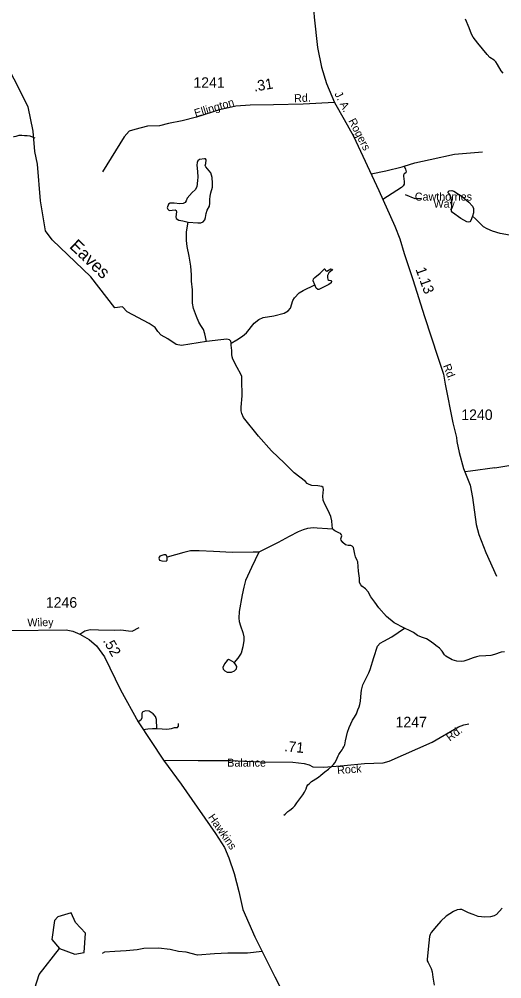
# Model space of a CAD drawing. Extents: x 2126262 to 2293712, y 749403 to 919119.
# Drawn here: x 2182057 to 2187784, y 883288 to 894682 of the extents above; entities that cross this region are included whole.
import ezdxf

# ---------------------------------------------------------------- set-up
doc = ezdxf.new("R2010")
doc.units = 0
for name, color, linetype in [('Exist Hydrographic Creek Single Shore', 7, 'Continuous'), ('Exist Hydrographic Creek Single Shore Label', 7, 'Continuous'), ('Exist Hydrographic Misc Water Feature', 7, 'Continuous'), ('Exist Hydrographic Pond Under 1500 Sq Ft', 7, 'Continuous'), ('Exist Road Non-System Type 51', 7, 'Continuous'), ('Exist Road Non-System Type 51 Label', 7, 'Continuous'), ('Exist Road Secondary Mileage Hundredths English Label', 7, 'Continuous'), ('Exist Road Secondary Type 41 Attributed', 7, 'Continuous'), ('Exist Road Secondary Type 51 Attributed', 7, 'Continuous'), ('Exist Road Secondary Type 51 Label', 7, 'Continuous'), ('Exist Road Secondary Type 51 Number Label', 7, 'Continuous')]:
    doc.layers.add(name, color=color, linetype=linetype)

msp = doc.modelspace()

# ---------------------------------------------------------------- linework, layer by layer
at = {"layer": 'Exist Hydrographic Creek Single Shore'}
for points in [[(2184278, 890855), (2183982, 890806), (2183921, 890818), (2183820, 890885), (2183740, 890931), (2183704, 890973), (2183670, 891020), (2183598, 891068), (2183338, 891207), (2183281, 891267), (2183193, 891256), (2182907, 891623), (2182447, 892062), (2182371, 892169), (2182311, 892527), (2182275, 892961), (2182241, 893110), (2182223, 893353), (2182163, 893643), (2181826, 894299), (2181741, 894616), (2181549, 894748)], [(2184572, 890835), (2184567, 890858), (2184552, 890874), (2184520, 890882), (2184450, 890875), (2184278, 890855)], [(2185776, 888639), (2185771, 888672), (2185767, 888724), (2185756, 888777), (2185725, 888848), (2185683, 888925), (2185665, 888972), (2185660, 889018), (2185669, 889096), (2185662, 889121), (2185647, 889134), (2185602, 889140), (2185529, 889145), (2185499, 889156), (2185474, 889171), (2185453, 889194), (2185320, 889297), (2185205, 889409), (2185052, 889557), (2184896, 889731), (2184719, 889952), (2184698, 890000), (2184691, 890032), (2184691, 890077), (2184702, 890211), (2184698, 890400), (2184697, 890440), (2184687, 890469), (2184642, 890546), (2184591, 890647), (2184583, 890673), (2184579, 890699), (2184580, 890747), (2184574, 890812), (2184572, 890835)], [(2186628, 887450), (2186506, 887515), (2186416, 887588), (2186324, 887692), (2186276, 887759), (2186231, 887825), (2186198, 887881), (2186165, 887919), (2186124, 887949), (2186109, 887966), (2186097, 887994), (2186094, 888047), (2186085, 888130), (2186077, 888239), (2186067, 888255), (2186046, 888298), (2186038, 888330), (2186024, 888408), (2186009, 888427), (2185992, 888433), (2185959, 888433), (2185929, 888441), (2185896, 888469), (2185876, 888496), (2185872, 888513), (2185884, 888548), (2185882, 888561), (2185870, 888575), (2185850, 888584), (2185802, 888607), (2185785, 888617), (2185780, 888627), (2185776, 888639)], [(2187816, 887171), (2187778, 887168), (2187698, 887139), (2187655, 887126), (2187595, 887121), (2187517, 887118), (2187482, 887111), (2187442, 887099), (2187379, 887077), (2187333, 887060), (2187302, 887056), (2187252, 887060), (2187194, 887075), (2187119, 887118), (2187103, 887136), (2187077, 887178), (2187045, 887213), (2187001, 887244), (2186978, 887264), (2186923, 887305), (2186891, 887326), (2186830, 887345), (2186784, 887363), (2186735, 887399), (2186697, 887421), (2186628, 887450)]]:
    msp.add_lwpolyline(points, dxfattribs=at)
at = {"layer": 'Exist Hydrographic Misc Water Feature'}
for points in [[(2187801, 894040), (2187777, 894067), (2187734, 894144), (2187713, 894174), (2187693, 894194), (2187642, 894228), (2187609, 894261), (2187501, 894397), (2187444, 894469), (2187426, 894504), (2187396, 894579), (2187353, 894683)], [(2181990, 893290), (2181996, 893290), (2182020, 893294), (2182056, 893303), (2182090, 893305), (2182122, 893301), (2182150, 893299), (2182184, 893295), (2182212, 893285), (2182242, 893272)], [(2184278, 890855), (2184260, 890948), (2184245, 890997), (2184211, 891046), (2184187, 891084), (2184160, 891153), (2184124, 891245), (2184113, 891310), (2184113, 891412), (2184113, 891467), (2184103, 891570), (2184102, 891647), (2184094, 891750), (2184073, 891868), (2184052, 891983), (2184043, 892053), (2184041, 892094), (2184043, 892159), (2184063, 892273)], [(2187919, 892109), (2187764, 892136), (2187672, 892164), (2187610, 892192), (2187568, 892216), (2187527, 892258), (2187492, 892292), (2187470, 892312), (2187435, 892343)], [(2184572, 890835), (2184641, 890874), (2184707, 890919), (2184754, 890959), (2184845, 891071), (2184900, 891118), (2184951, 891141), (2185080, 891160), (2185200, 891192), (2185249, 891219), (2185276, 891251), (2185304, 891340), (2185325, 891372), (2185380, 891431), (2185425, 891460), (2185564, 891528)], [(2185780, 888627), (2185715, 888630), (2185592, 888639), (2185550, 888641), (2185480, 888634), (2185425, 888619), (2185366, 888594), (2185262, 888539), (2185131, 888467), (2184899, 888355)], [(2184899, 888355), (2184833, 888353), (2184585, 888351), (2184363, 888363), (2184191, 888370), (2184091, 888368), (2184011, 888351), (2183814, 888294)], [(2184899, 888355), (2184812, 888171), (2184744, 888017), (2184721, 887940), (2184704, 887849), (2184668, 887648), (2184662, 887569), (2184666, 887529), (2184683, 887478), (2184712, 887399), (2184723, 887349), (2184723, 887304), (2184710, 887230), (2184689, 887156), (2184653, 887094), (2184607, 887042)], [(2185196, 885231), (2185214, 885245), (2185246, 885275), (2185268, 885291), (2185305, 885319), (2185327, 885343), (2185353, 885378), (2185377, 885410), (2185399, 885440), (2185423, 885472), (2185444, 885506), (2185452, 885520), (2185462, 885544), (2185472, 885572), (2185483, 885590), (2185501, 885609), (2185525, 885629), (2185545, 885641), (2185577, 885661), (2185609, 885683), (2185637, 885706), (2185684, 885746), (2185728, 885778), (2185762, 885808), (2185788, 885833), (2185804, 885853), (2185817, 885881), (2185831, 885909), (2185841, 885935), (2185851, 885953), (2185867, 885977), (2185888, 886007), (2185898, 886021), (2185910, 886043), (2185920, 886067), (2185928, 886113), (2185939, 886167), (2185953, 886218), (2185973, 886272), (2185993, 886316), (2186012, 886358), (2186034, 886394), (2186058, 886436), (2186077, 886480), (2186093, 886518), (2186101, 886545), (2186107, 886585), (2186110, 886635), (2186116, 886679), (2186120, 886715), (2186136, 886777), (2186204, 886921), (2186220, 886959), (2186265, 887103), (2186307, 887236), (2186339, 887272), (2186385, 887298), (2186480, 887348), (2186628, 887450)], [(2187788, 884125), (2187720, 884051), (2187692, 884035), (2187649, 884025), (2187583, 884020), (2187503, 884028), (2187442, 884050), (2187388, 884072), (2187310, 884110), (2187285, 884112), (2187255, 884108), (2187209, 884087), (2187125, 884033), (2187061, 883972), (2187010, 883913), (2186947, 883839), (2186933, 883815), (2186925, 883791), (2186916, 883714), (2186897, 883522), (2186899, 883502), (2186908, 883480), (2186945, 883412), (2186956, 883370), (2186966, 883306), (2186980, 883211)], [(2183267, 881035), (2183073, 881367), (2182361, 882064), (2182168, 882295), (2182092, 882477), (2182091, 882703), (2182296, 883339), (2182536, 883649)]]:
    msp.add_lwpolyline(points, dxfattribs=at)
for points in [[(2187435, 892343), (2187416, 892291), (2187404, 892275), (2187388, 892272), (2187367, 892277), (2187297, 892314), (2187197, 892386), (2187186, 892402), (2187186, 892418), (2187189, 892470), (2187189, 892509), (2187181, 892559), (2187168, 892599), (2187149, 892621), (2187147, 892631), (2187159, 892643), (2187191, 892646), (2187214, 892640), (2187313, 892575), (2187391, 892508), (2187436, 892460), (2187448, 892435), (2187449, 892412), (2187448, 892384)], [(2185564, 891528), (2185544, 891574), (2185551, 891598), (2185566, 891615), (2185629, 891668), (2185678, 891718), (2185684, 891718), (2185691, 891699), (2185707, 891689), (2185756, 891718), (2185769, 891714), (2185773, 891704), (2185733, 891672), (2185716, 891638), (2185714, 891615), (2185720, 891593), (2185733, 891583), (2185754, 891579), (2185762, 891566), (2185760, 891551), (2185731, 891530), (2185614, 891473), (2185599, 891471), (2185580, 891490)], [(2183814, 888294), (2183805, 888313), (2183795, 888321), (2183774, 888323), (2183727, 888308), (2183717, 888294), (2183714, 888283), (2183721, 888260), (2183748, 888249), (2183803, 888247), (2183814, 888258), (2183814, 888268)], [(2184607, 887042), (2184554, 887075), (2184541, 887078), (2184526, 887069), (2184492, 887027), (2184475, 886984), (2184477, 886963), (2184497, 886944), (2184526, 886929), (2184575, 886929), (2184611, 886944), (2184634, 886967), (2184638, 886997), (2184628, 887018)]]:
    msp.add_lwpolyline(points, close=True, dxfattribs=at)
at = {"layer": 'Exist Hydrographic Pond Under 1500 Sq Ft'}
msp.add_lwpolyline([(2184063, 892273), (2184176, 892264), (2184214, 892265), (2184239, 892275), (2184260, 892298), (2184268, 892326), (2184277, 892373), (2184288, 892415), (2184314, 892463), (2184321, 892496), (2184321, 892540), (2184322, 892582), (2184331, 892619), (2184350, 892689), (2184351, 892734), (2184345, 892801), (2184330, 892856), (2184272, 892928), (2184263, 892944), (2184272, 892970), (2184274, 893011), (2184266, 893022), (2184254, 893022), (2184195, 893015), (2184177, 893002), (2184169, 892981), (2184166, 892949), (2184174, 892874), (2184177, 892808), (2184174, 892767), (2184163, 892693), (2184145, 892656), (2184110, 892626), (2184050, 892556), (2184040, 892527), (2184026, 892506), (2184001, 892492), (2183964, 892488), (2183895, 892496), (2183849, 892497), (2183830, 892484), (2183814, 892443), (2183820, 892426), (2183836, 892412), (2183907, 892417), (2183918, 892410), (2183924, 892394), (2183915, 892334), (2183920, 892314), (2183950, 892295), (2183998, 892286)], close=True, dxfattribs=at)
msp.add_lwpolyline([(2182536, 883649), (2182719, 883582), (2182827, 883600), (2182843, 883832), (2182726, 883956), (2182675, 884072), (2182517, 884023), (2182476, 883981), (2182443, 883755), (2182536, 883649)], dxfattribs=at)
at = {"layer": 'Exist Road Non-System Type 51'}
for points in [[(2184162, 893519), (2183989, 893474), (2183829, 893443), (2183721, 893416), (2183580, 893413), (2183428, 893371), (2183362, 893352), (2183301, 893286), (2183047, 892868)], [(2186624, 892935), (2186752, 892976), (2186935, 893017), (2187222, 893081), (2187556, 893106)], [(2186234, 892844), (2186407, 892882), (2186603, 892929), (2186624, 892935)], [(2186624, 892935), (2186639, 892903), (2186648, 892871), (2186644, 892858), (2186626, 892845), (2186618, 892829), (2186618, 892814), (2186622, 892790), (2186624, 892751), (2186624, 892723), (2186613, 892703), (2186592, 892685), (2186373, 892541)], [(2187700, 889356), (2188054, 889413)], [(2187700, 889356), (2187413, 889317), (2187344, 889306)], [(2182778, 887381), (2182835, 887420), (2182901, 887434), (2182997, 887431), (2183186, 887428), (2183265, 887430), (2183354, 887418), (2183396, 887417), (2183481, 887459)], [(2183689, 886262), (2183688, 886367), (2183675, 886403), (2183646, 886434), (2183601, 886467), (2183557, 886469), (2183518, 886456), (2183511, 886435), (2183511, 886388), (2183502, 886360), (2183468, 886339)], [(2183689, 886262), (2183752, 886256), (2183809, 886252), (2183865, 886261), (2183900, 886272), (2183935, 886272), (2183949, 886289), (2183947, 886321)], [(2183529, 886248), (2183585, 886256), (2183640, 886261), (2183689, 886262)], [(2184940, 883611), (2184767, 883594), (2184533, 883592), (2184375, 883583), (2184171, 883569), (2184039, 883603), (2183947, 883613), (2183850, 883638), (2183710, 883652), (2183536, 883648), (2183456, 883632), (2183328, 883620), (2183192, 883613), (2183071, 883604), (2183040, 883590)]]:
    msp.add_lwpolyline(points, dxfattribs=at)
at = {"layer": 'Exist Road Non-System Type 51 Label'}
msp.add_lwpolyline([(2186825, 892553), (2186757, 892550), (2186641, 892598)], dxfattribs=at)
at = {"layer": 'Exist Road Secondary Type 41 Attributed'}
msp.add_lwpolyline([(2185798, 893693), (2185425, 893674), (2185076, 893666), (2184797, 893660), (2184629, 893649), (2184433, 893605), (2184162, 893519)], dxfattribs=at)
at = {"layer": 'Exist Road Secondary Type 51 Attributed'}
for points in [[(2185176, 896848), (2185214, 896659), (2185232, 896547), (2185281, 896238), (2185305, 896096), (2185338, 895890), (2185363, 895745), (2185407, 895619), (2185455, 895485), (2185483, 895373), (2185499, 895219), (2185540, 894930), (2185559, 894707), (2185598, 894346), (2185643, 894113), (2185705, 893918), (2185798, 893693)], [(2185798, 893693), (2185914, 893492), (2186024, 893292), (2186325, 892649), (2186516, 892223), (2186573, 892073), (2186624, 891898), (2186729, 891593), (2186867, 891153), (2187023, 890671), (2187092, 890466), (2187113, 890347), (2187201, 889889), (2187247, 889714), (2187252, 889667), (2187279, 889538), (2187328, 889346), (2187408, 889151), (2187436, 889002), (2187480, 888681), (2187510, 888563), (2187595, 888349), (2187722, 888069)], [(2181858, 887438), (2181954, 887422), (2182614, 887431), (2182692, 887416), (2182778, 887381), (2182887, 887318), (2182975, 887241), (2183070, 887111), (2183259, 886718), (2183468, 886339), (2183768, 885886)], [(2183768, 885886), (2184180, 885882), (2184566, 885880), (2184918, 885863), (2185306, 885859), (2185439, 885845), (2185496, 885828), (2185541, 885804), (2185673, 885800), (2185912, 885820), (2186155, 885845), (2186375, 885854), (2186449, 885871), (2186958, 886096), (2187271, 886280), (2187334, 886304), (2187391, 886315)], [(2183768, 885886), (2183978, 885601), (2184385, 885013), (2184493, 884846), (2184543, 884726), (2184609, 884538), (2184664, 884326), (2184712, 884111), (2184852, 883786), (2185092, 883310), (2185259, 882985), (2185556, 882568), (2185830, 882203), (2186070, 881909), (2186425, 881435), (2186534, 881284), (2186583, 881200)]]:
    msp.add_lwpolyline(points, dxfattribs=at)

# ---------------------------------------------------------------- texts
at = {"layer": 'Exist Hydrographic Creek Single Shore Label'}
msp.add_text('Eaves', height=150, rotation=316.319, dxfattribs=at).set_placement((2182645, 891974))
at = {"layer": 'Exist Road Non-System Type 51 Label'}
for s, p in [('Cawthornes', (2186752, 892528)), ('Way', (2186974, 892444))]:
    msp.add_text(s, height=95, dxfattribs=at).set_placement(p)
at = {"layer": 'Exist Road Secondary Mileage Hundredths English Label'}
for s, rotation, p in [('.31', 9.3103, (2184848, 893822)), ('1.13', 290.0284, (2186758, 891713)), ('.52', 299.8761, (2183047, 887303)), ('.71', 354.748, (2185200, 885990))]:
    msp.add_text(s, height=125, rotation=rotation, dxfattribs=at).set_placement(p)
at = {"layer": 'Exist Road Secondary Type 51 Label'}
for s, rotation, p in [('Ellington', 16.6574, (2184150, 893517)), ('Rd.', 2.4437, (2185321, 893695)), ('J. A.   Rogers', 297.3501, (2185795, 893795)), ('Rd.', 291.6518, (2187083, 890567)), ('Wiley', 1.1684, (2182155, 887471)), ('Rd.', 36.7987, (2187167, 886104)), ('Balance', 359.9735, (2184526, 885807)), ('Rock', 4.5613, (2185833, 885717)), ('Hawkins', 304.6844, (2184294, 885206))]:
    msp.add_text(s, height=95, rotation=rotation, dxfattribs=at).set_placement(p)
at = {"layer": 'Exist Road Secondary Type 51 Number Label'}
for s, p in [('1241', (2184124, 893867)), ('1240', (2187303, 889923)), ('1246', (2182373, 887694)), ('1247', (2186523, 886274))]:
    msp.add_text(s, height=125, dxfattribs=at).set_placement(p)

doc.saveas('drawing.dxf')
